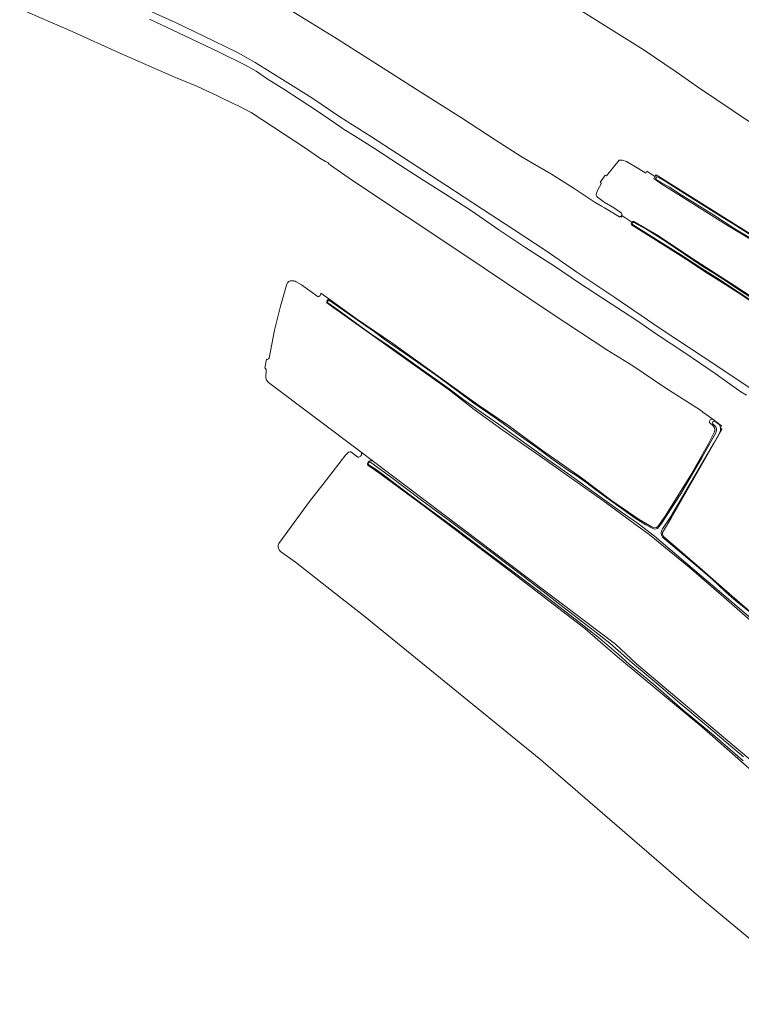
# Model space of a CAD drawing. Header units: metres. Extents: x 149984 to 156489, y 469398 to 478068.
# Tile 388 of 656: x 151648 to 151978, y 474148 to 474598. Entities that reach past the tile are written whole.
import ezdxf

# ---------------------------------------------------------------- set-up
doc = ezdxf.new("R2010")
doc.units = ezdxf.units.M
doc.header["$LTSCALE"] = 0.75
for name, color, linetype, lineweight in [('B-WE-GR-GRAS-GV', 252, 'Continuous', 13), ('B-WE-OG-TERREIN_OEVER-GV', 252, 'Continuous', 18), ('B-WE-OG-WATER-GV', 252, 'Continuous', 18), ('B-WE-OG-WATER_SLOOT-GV', 252, 'Continuous', 18)]:
    doc.layers.add(name, color=color, linetype=linetype, lineweight=lineweight)

msp = doc.modelspace()

# ---------------------------------------------------------------- linework, layer by layer
at = {"layer": 'B-WE-GR-GRAS-GV', "flags": 128}
for points in [[(151698.486, 474605.906), (151719.262, 474596.65), (151736.619, 474588.183), (151747.845, 474582.74), (151755.602, 474578.357), (151769.337, 474569.832), (151781.536, 474562.092), (151794.394, 474553.515), (151808.946, 474544.29), (151820.673, 474536.682), (151833.205, 474528.492), (151842.815, 474522.272), (151859.593, 474511.298), (151873.618, 474502.044), (151889.226, 474491.81), (151902.786, 474482.391), (151920.181, 474470.863), (151940.986, 474456.718), (151967.222, 474439.223), (151981.609, 474429.603)], [(151922.266, 474507.767), (151915.479, 474511.821), (151914.019, 474512.63), (151910.751, 474514.601), (151901.519, 474520.663), (151891.156, 474527.27), (151877.74, 474535.046), (151865.49, 474542.926), (151850.122, 474553.086), (151830.271, 474565.544), (151814.143, 474575.725), (151792.929, 474589.298), (151780.95, 474596.617), (151764.812, 474606.492)], [(151896.54, 474607.355), (151933.184, 474584.204), (151948.266, 474574.018), (151958.055, 474567.139), (151999.859, 474538.96)], [(151647.971, 474602.937), (151671.909, 474592.506), (151693.457, 474582.694), (151719.266, 474571.54), (151729.258, 474567.361), (151738.468, 474563.115), (151746.836, 474559.029), (151747.37, 474558.786), (151753.904, 474555.392), (151778.769, 474539.098), (151785.265, 474534.638), (151787.913, 474533.082), (151788.843, 474532.513), (151789.398, 474532.05), (151790.085, 474531.33), (151800.154, 474524.417), (151850.223, 474491.065), (151891.043, 474463.74), (151916.46, 474446.961), (151928.475, 474439.519), (151943.076, 474429.639), (151959.325, 474419.221), (151960.429, 474418.422), (151965.005, 474415.107), (151969.037, 474412.187), (151968.513, 474411.245), (151969.179, 474410.382), (151945.93, 474369.947), (151942.371, 474364.067)], [(151980.447, 474426.169), (151977.863, 474427.622), (151966.02, 474436.139), (151951.726, 474445.797), (151939.767, 474453.79), (151930.215, 474460.318), (151917.976, 474468.197), (151903.631, 474477.673), (151893.045, 474484.926), (151879.087, 474493.89), (151867.178, 474501.839), (151854.558, 474510.41), (151842.783, 474518.097), (151832.762, 474524.38), (151822.077, 474531.205), (151809.786, 474539.314), (151801.053, 474544.82), (151796.146, 474547.806), (151795.267, 474548.414), (151783.778, 474556.336), (151768.775, 474566.141), (151761.164, 474570.923), (151756.076, 474574.295), (151751.188, 474577.071), (151739.252, 474583.123), (151720.635, 474591.964), (151707.339, 474598.189)], [(151981.897, 474497.707), (151971.328, 474504.106), (151954.844, 474514.434), (151941.711, 474522.699), (151938.015, 474525.252), (151938.542, 474526.146), (151934.839, 474528.65), (151934.393, 474527.742), (151931.09, 474529.621), (151925.493, 474533.095), (151923.584, 474533.678), (151922.112, 474533.649), (151916.33, 474526.536), (151915.76, 474526.823), (151913.759, 474523.854), (151913.435, 474523.373), (151914.04, 474523.077), (151912.231, 474519.811), (151911.677, 474518.174)], [(151912.204, 474516.669), (151915.255, 474514.492), (151919.959, 474511.659), (151923.285, 474509.339)], [(151927.904, 474505.279), (151924.742, 474507.398), (151923.611, 474508.155), (151923.254, 474507.512), (151922.686, 474507.827)], [(151922.686, 474507.827), (151923.254, 474507.512), (151923.611, 474508.155), (151924.742, 474507.398), (151927.904, 474505.279)], [(151928.914, 474505.589), (151940.18, 474499.032), (151957.592, 474487.454), (151975.133, 474476.187), (151982.546, 474471.217), (152005.3, 474456.212), (152024.992, 474442.013), (152063.966, 474412.707), (152067.537, 474409.887), (152079.933, 474400.182), (152094.783, 474388.858), (152117.291, 474371.225), (152132.027, 474360.48), (152134.986, 474358.553), (152139.018, 474356.631)], [(152056.672, 474415.577), (152047.749, 474422.027), (152036.292, 474430.379), (152027.481, 474437.149), (152020.796, 474442.045), (152017.369, 474444.697), (152009.986, 474450.268), (151999.65, 474457.532), (151993.397, 474461.444), (151984.723, 474467.494), (151978.085, 474472.003), (151969.312, 474477.669), (151961.227, 474482.747), (151952.999, 474488.261), (151944.648, 474493.584), (151927.872, 474504.061)], [(151784.472, 474471.197), (151776.848, 474476.628), (151774.456, 474478.009)], [(151769.973, 474476.519), (151767.304, 474466.903), (151764.541, 474455.955), (151762.099, 474443.024)], [(151789.431, 474470.187), (151785.749, 474472.871)], [(151977.381, 474327.318), (151968.881, 474334.856), (151954.109, 474347.414), (151939.968, 474359.002), (151935.812, 474362.371), (151928.592, 474367.71), (151914.747, 474377.915), (151899.206, 474388.99), (151885.575, 474398.615), (151868.441, 474410.41), (151855.88, 474419.569), (151844.508, 474428.43), (151788.435, 474468.374)], [(151760.813, 474442.56), (151760.061, 474438.489)], [(151760.722, 474437.957), (151760.533, 474434.087), (151760.841, 474433.038), (151761.833, 474431.901), (151804.127, 474400.009), (151809.748, 474395.77), (151920.448, 474312.297), (151930.114, 474303.314), (152020.375, 474227.242), (152046.456, 474204.436), (152051.232, 474202.59), (152073.747, 474243.091)], [(151798.43, 474400.031), (151796.977, 474398.665), (151788.255, 474387.355), (151780.502, 474377.476), (151766.504, 474358.277)], [(151802.665, 474397.799), (151799.462, 474400.165)], [(151809.748, 474395.77), (151804.127, 474400.009)], [(151986.622, 474250.92), (151959.995, 474274.405), (151932.233, 474297.407), (151921.368, 474306.526), (151913.659, 474313.161), (151906.503, 474319.384), (151873.495, 474344.672), (151833.589, 474374.953), (151812.71, 474390.378), (151807.134, 474394.172)], [(151942.556, 474361.381), (151949.893, 474355.12), (151960.17, 474346.31), (151968.978, 474338.532), (151976.021, 474332.402), (151986.336, 474323.437), (151992.676, 474317.99), (152001.995, 474310.397), (152009.048, 474303.985), (152018.402, 474295.91), (152029.878, 474286.379), (152038.703, 474278.884), (152046.794, 474272.192), (152056.66, 474264.093), (152066.993, 474255.643), (152071.994, 474251.393), (152074.264, 474249.874), (152076.021, 474248.958), (152076.836, 474248.774)], [(151766.581, 474355.346), (151767.234, 474354.643), (151774.141, 474349.693), (151788.44, 474338.501), (151805.164, 474325.387), (151838.03, 474298.751), (151886.402, 474259.299), (151958.498, 474197.002), (152017.9, 474147.522)]]:
    msp.add_lwpolyline(points, dxfattribs=at)
at = {"layer": 'B-WE-GR-GRAS-GV'}
for points in [[(151911.677, 474518.174, 0.283199), (151912.204, 474516.669)], [(151923.285, 474509.339, -0.4545487), (151922.686, 474507.827)], [(151922.686, 474507.827, -0.0993355), (151922.266, 474507.767)], [(151927.872, 474504.061, -0.351328), (151927.904, 474505.279)], [(151927.904, 474505.279, -0.2945051), (151928.914, 474505.589)], [(151770.724, 474477.902, 0.0854588), (151769.973, 474476.519)], [(151772.269, 474478.463, 0.1651332), (151770.724, 474477.902)], [(151774.456, 474478.009, 0.1521453), (151772.269, 474478.463)], [(151785.749, 474472.871, -0.4132153), (151784.472, 474471.197)], [(151788.435, 474468.374, -0.2836537), (151789.431, 474470.187)], [(151762.099, 474443.024, -0.2910869), (151760.813, 474442.56)], [(151760.061, 474438.489, -0.3059095), (151760.722, 474437.957)], [(151799.462, 474400.165, 0.1943), (151798.43, 474400.031)], [(151804.127, 474400.009, -0.5993342), (151802.665, 474397.799)], [(151807.134, 474394.172, -0.4858142), (151808.429, 474396.128)], [(151808.429, 474396.128, -0.1737189), (151809.748, 474395.77)], [(151942.371, 474364.067, 0.3601539), (151942.556, 474361.381)], [(151766.504, 474358.277, 0.2507471), (151766.581, 474355.346)], [(151996.88, 474310.656, 0.0010407), (151977.381, 474327.318)]]:
    msp.add_lwpolyline(points, format="xyb", dxfattribs=at)
at = {"layer": 'B-WE-OG-TERREIN_OEVER-GV', "flags": 128}
for points in [[(152047.661, 474456.086), (152030.445, 474468.962), (152016.18, 474479.659), (152011.764, 474482.835), (152005.867, 474486.522), (151994.534, 474492.712), (151986.963, 474496.955), (151939.041, 474526.992), (151938.542, 474526.146), (151938.015, 474525.252)], [(151938.015, 474525.252), (151941.711, 474522.699), (151954.844, 474514.434), (151971.328, 474504.106), (151981.897, 474497.707)], [(151987.042, 474495.063), (151975.008, 474502.228), (151965.784, 474508.404), (151955.769, 474514.539), (151950.992, 474517.497), (151945.171, 474521.343), (151941.061, 474523.621), (151939.246, 474524.635)], [(151939.891, 474525.946), (151943.595, 474523.667), (151952.085, 474518.35), (151966.358, 474509.416), (151975.483, 474503.781), (151983.633, 474498.638), (151991.111, 474494.281), (152000.343, 474488.692), (152007.427, 474484.747), (152011.826, 474482.047), (152016.721, 474478.785), (152023.505, 474473.667), (152030.064, 474468.602), (152035.406, 474464.551), (152041.88, 474459.786), (152047.368, 474455.405)], [(151982.498, 474469.501), (151977.207, 474472.92), (151967.24, 474479.468), (151959.898, 474484.173), (151950.719, 474490.135), (151928.32, 474504.264)], [(151928.843, 474505.198), (151934.793, 474501.92), (151943.109, 474496.768), (151952.087, 474490.684), (151960.491, 474485.012), (151965.469, 474481.955), (151970.661, 474478.673), (151977.704, 474473.939), (151984.477, 474469.447)], [(151982.546, 474471.217), (151975.133, 474476.187), (151957.592, 474487.454), (151940.18, 474499.032), (151928.914, 474505.589)], [(151927.872, 474504.061), (151944.648, 474493.584), (151952.999, 474488.261), (151961.227, 474482.747), (151969.312, 474477.669), (151978.085, 474472.003), (151984.723, 474467.494), (151993.397, 474461.444), (151999.65, 474457.532), (152009.986, 474450.268)], [(151788.435, 474468.374), (151844.508, 474428.43), (151855.88, 474419.569), (151868.441, 474410.41), (151885.575, 474398.615), (151899.206, 474388.99), (151914.747, 474377.915), (151928.592, 474367.71), (151935.812, 474362.371), (151939.968, 474359.002), (151954.109, 474347.414), (151968.881, 474334.856), (151977.381, 474327.318)], [(152059.126, 474258.88), (151938.255, 474361.604), (151931.029, 474367.23), (151923.693, 474372.334), (151914.55, 474378.895), (151906.98, 474384.325), (151898.698, 474390.388), (151890.075, 474396.345), (151883.084, 474401.276), (151875.017, 474407.079), (151867.041, 474412.87), (151858.981, 474418.429), (151850.664, 474424.386), (151844.457, 474428.996), (151837.988, 474433.595), (151831.334, 474438.396), (151825.321, 474442.557), (151819.423, 474446.87), (151813.633, 474450.854), (151808.189, 474454.593), (151801.413, 474459.386), (151793.426, 474465.213), (151788.916, 474468.419)], [(151937.068, 474365.951), (151931.333, 474369.22), (151918.649, 474377.958), (151904.953, 474388.303), (151886.631, 474401.198), (151871.506, 474412.338), (151857.342, 474421.869), (151818.631, 474449.83), (151801.971, 474461.048), (151789.431, 474470.187)], [(151789.673, 474469.415), (151802.286, 474460.598), (151810.222, 474455.102), (151814.746, 474451.796), (151826.4, 474443.715), (151837.974, 474435.557), (151847.371, 474428.769), (151855.758, 474422.485), (151863.442, 474417.164), (151869.041, 474413.249), (151877.001, 474407.432), (151884.627, 474401.994), (151892.029, 474396.531), (151899.095, 474391.608), (151902.334, 474389.516)], [(151942.371, 474364.067), (151945.93, 474369.947), (151969.179, 474410.382), (151968.513, 474411.245), (151969.037, 474412.187), (151965.005, 474415.107)], [(151966.013, 474414.136), (151967.893, 474412.71)], [(151963.531, 474413.646), (151964.997, 474412.324)], [(151966.443, 474411.677), (151965.074, 474413.061)], [(151939.62, 474365.216), (151940.331, 474365.858), (151941.57, 474367.515), (151950.433, 474381.074), (151960.061, 474397.806), (151966.302, 474408.914)], [(151965.808, 474409.345), (151962.976, 474403.854), (151954.858, 474389.424), (151943.144, 474370.844), (151939.885, 474366.024)], [(151968.166, 474409.108), (151965.487, 474404.174), (151958.697, 474392.725), (151952.505, 474382.157), (151945.857, 474370.711), (151941.93, 474364.998)], [(151807.134, 474394.172), (151812.71, 474390.378), (151833.589, 474374.953), (151873.495, 474344.672), (151906.503, 474319.384), (151913.659, 474313.161), (151921.368, 474306.526), (151932.233, 474297.407), (151959.995, 474274.405), (151986.622, 474250.92)], [(151978.895, 474258.866), (151966.045, 474270.066), (151951.359, 474282.278), (151938.739, 474293.228), (151930.925, 474299.687), (151926.768, 474303.109), (151921.848, 474307.59), (151913.302, 474314.792), (151903.274, 474322.813), (151889.832, 474333.113), (151874.911, 474344.44), (151860.529, 474355.153), (151847.942, 474364.669), (151835.295, 474373.994), (151824.645, 474381.961), (151814.565, 474389.583), (151810.958, 474392.165), (151807.741, 474394.088)], [(151808.654, 474395.346), (151817.956, 474388.501), (151831.142, 474378.632), (151844.374, 474368.851), (151860.262, 474356.914), (151876.264, 474344.934), (151887.462, 474336.345), (151895.607, 474329.996), (151910.241, 474318.596), (151917.858, 474312.694), (151928.046, 474303.754), (151940.085, 474293.585), (151949.852, 474285.275), (151962.001, 474275.15), (151972.182, 474266.507), (151979.046, 474260.718)], [(152051.232, 474202.59), (152046.456, 474204.436), (152020.375, 474227.242), (151930.114, 474303.314), (151920.448, 474312.297), (151809.748, 474395.77)], [(151902.334, 474389.516), (151907.474, 474385.865), (151910.916, 474383.303), (151918.125, 474378.015), (151923.116, 474374.467), (151929.475, 474369.963), (151934.331, 474366.793), (151937.501, 474365.165)], [(151942.011, 474361.25), (151942.882, 474360.427), (151949.664, 474354.808), (151958.396, 474347.295), (151964.725, 474342.043), (151970.329, 474336.68), (151973.758, 474333.578), (151976.992, 474330.831), (151981.657, 474327.174)], [(152076.836, 474248.774), (152076.021, 474248.958), (152074.264, 474249.874), (152071.994, 474251.393), (152066.993, 474255.643), (152056.66, 474264.093), (152046.794, 474272.192), (152038.703, 474278.884), (152029.878, 474286.379), (152018.402, 474295.91), (152009.048, 474303.985), (152001.995, 474310.397), (151992.676, 474317.99), (151986.336, 474323.437), (151976.021, 474332.402), (151968.978, 474338.532), (151960.17, 474346.31), (151949.893, 474355.12), (151942.556, 474361.381)]]:
    msp.add_lwpolyline(points, dxfattribs=at)
at = {"layer": 'B-WE-OG-TERREIN_OEVER-GV'}
for points in [[(151939.246, 474524.635, -0.9338733), (151939.891, 474525.946)], [(151927.904, 474505.279, 0.351328), (151927.872, 474504.061)], [(151928.914, 474505.589, 0.2945051), (151927.904, 474505.279)], [(151928.32, 474504.264, -0.7319712), (151928.843, 474505.198)], [(151789.431, 474470.187, 0.2836537), (151788.435, 474468.374)], [(151788.916, 474468.419, -0.808314), (151789.673, 474469.415)], [(151965.005, 474415.107, 0.6415797), (151963.531, 474413.646)], [(151965.074, 474413.061, -0.9186738), (151966.013, 474414.136)], [(151964.997, 474412.324, -0.3068018), (151965.808, 474409.345)], [(151966.302, 474408.914, 0.2565469), (151966.443, 474411.677)], [(151967.893, 474412.71, -0.2605809), (151968.166, 474409.108)], [(151808.429, 474396.128, 0.4858142), (151807.134, 474394.172)], [(151809.748, 474395.77, 0.1737189), (151808.429, 474396.128)], [(151807.741, 474394.088, -1.1115798), (151808.654, 474395.346)], [(151939.885, 474366.024, -0.3205873), (151937.068, 474365.951)], [(151937.501, 474365.165, 0.239296), (151939.62, 474365.216)], [(151941.93, 474364.998, 0.3535534), (151942.011, 474361.25)], [(151942.556, 474361.381, -0.3601539), (151942.371, 474364.067)], [(151977.381, 474327.318, -0.0010407), (151996.88, 474310.656)]]:
    msp.add_lwpolyline(points, format="xyb", dxfattribs=at)
at = {"layer": 'B-WE-OG-WATER-GV'}
for points in [[(151789.673, 474469.415, 0.808314), (151788.916, 474468.419)], [(151966.013, 474414.136, 0.9186738), (151965.074, 474413.061)], [(151966.443, 474411.677, -0.2565469), (151966.302, 474408.914)], [(151968.166, 474409.108, 0.2605809), (151967.893, 474412.71)], [(151808.654, 474395.346, 1.1115798), (151807.741, 474394.088)], [(151939.62, 474365.216, -0.239296), (151937.501, 474365.165)], [(151942.011, 474361.25, -0.3535534), (151941.93, 474364.998)]]:
    msp.add_lwpolyline(points, format="xyb", dxfattribs=at)
at = {"layer": 'B-WE-OG-WATER-GV', "flags": 128}
for points in [[(151788.916, 474468.419), (151793.426, 474465.213), (151801.413, 474459.386), (151808.189, 474454.593), (151813.633, 474450.854), (151819.423, 474446.87), (151825.321, 474442.557), (151831.334, 474438.396), (151837.988, 474433.595), (151844.457, 474428.996), (151850.664, 474424.386), (151858.981, 474418.429), (151867.041, 474412.87), (151875.017, 474407.079), (151883.084, 474401.276), (151890.075, 474396.345), (151898.698, 474390.388), (151906.98, 474384.325), (151914.55, 474378.895), (151923.693, 474372.334), (151931.029, 474367.23), (151938.255, 474361.604), (152059.126, 474258.88)], [(151907.474, 474385.865), (151902.334, 474389.516), (151899.095, 474391.608), (151892.029, 474396.531), (151884.627, 474401.994), (151877.001, 474407.432), (151869.041, 474413.249), (151863.442, 474417.164), (151855.758, 474422.485), (151847.371, 474428.769), (151837.974, 474435.557), (151826.4, 474443.715), (151814.746, 474451.796), (151810.222, 474455.102), (151802.286, 474460.598), (151789.673, 474469.415)], [(151967.893, 474412.71), (151966.013, 474414.136)], [(151965.074, 474413.061), (151966.443, 474411.677)], [(151966.302, 474408.914), (151960.061, 474397.806), (151950.433, 474381.074), (151941.57, 474367.515), (151940.331, 474365.858), (151939.62, 474365.216)], [(151941.93, 474364.998), (151945.857, 474370.711), (151952.505, 474382.157), (151958.697, 474392.725), (151965.487, 474404.174), (151968.166, 474409.108)], [(151807.741, 474394.088), (151810.958, 474392.165), (151814.565, 474389.583), (151824.645, 474381.961), (151835.295, 474373.994), (151847.942, 474364.669), (151860.529, 474355.153), (151874.911, 474344.44), (151889.832, 474333.113), (151903.274, 474322.813), (151913.302, 474314.792), (151921.848, 474307.59), (151926.768, 474303.109), (151930.925, 474299.687), (151938.739, 474293.228), (151951.359, 474282.278), (151966.045, 474270.066), (151978.895, 474258.866)], [(151979.046, 474260.718), (151972.182, 474266.507), (151962.001, 474275.15), (151949.852, 474285.275), (151940.085, 474293.585), (151928.046, 474303.754), (151917.858, 474312.694), (151910.241, 474318.596), (151895.607, 474329.996), (151887.462, 474336.345), (151876.264, 474344.934), (151860.262, 474356.914), (151844.374, 474368.851), (151831.142, 474378.632), (151817.956, 474388.501), (151808.654, 474395.346)], [(151937.501, 474365.165), (151934.331, 474366.793), (151929.475, 474369.963), (151923.116, 474374.467), (151918.125, 474378.015), (151910.916, 474383.303), (151907.474, 474385.865)], [(151981.657, 474327.174), (151976.992, 474330.831), (151973.758, 474333.578), (151970.329, 474336.68), (151964.725, 474342.043), (151958.396, 474347.295), (151949.664, 474354.808), (151942.882, 474360.427), (151942.011, 474361.25)]]:
    msp.add_lwpolyline(points, dxfattribs=at)
at = {"layer": 'B-WE-OG-WATER_SLOOT-GV'}
for points in [[(151939.891, 474525.946, 0.9338733), (151939.246, 474524.635)], [(151928.843, 474505.198, 0.7319712), (151928.32, 474504.264)]]:
    msp.add_lwpolyline(points, format="xyb", dxfattribs=at)
at = {"layer": 'B-WE-OG-WATER_SLOOT-GV', "flags": 128}
for points in [[(151939.246, 474524.635), (151941.061, 474523.621), (151945.171, 474521.343), (151950.992, 474517.497), (151955.769, 474514.539), (151965.784, 474508.404), (151975.008, 474502.228), (151987.042, 474495.063)], [(152047.368, 474455.405), (152041.88, 474459.786), (152035.406, 474464.551), (152030.064, 474468.602), (152023.505, 474473.667), (152016.721, 474478.785), (152011.826, 474482.047), (152007.427, 474484.747), (152000.343, 474488.692), (151991.111, 474494.281), (151983.633, 474498.638), (151975.483, 474503.781), (151966.358, 474509.416), (151952.085, 474518.35), (151943.595, 474523.667), (151939.891, 474525.946)], [(151928.32, 474504.264), (151950.719, 474490.135), (151959.898, 474484.173)], [(151984.477, 474469.447), (151977.704, 474473.939), (151970.661, 474478.673), (151965.469, 474481.955), (151960.491, 474485.012), (151952.087, 474490.684), (151943.109, 474496.768), (151934.793, 474501.92), (151928.843, 474505.198)], [(151959.898, 474484.173), (151967.24, 474479.468), (151977.207, 474472.92), (151982.498, 474469.501)]]:
    msp.add_lwpolyline(points, dxfattribs=at)

doc.saveas('drawing.dxf')
